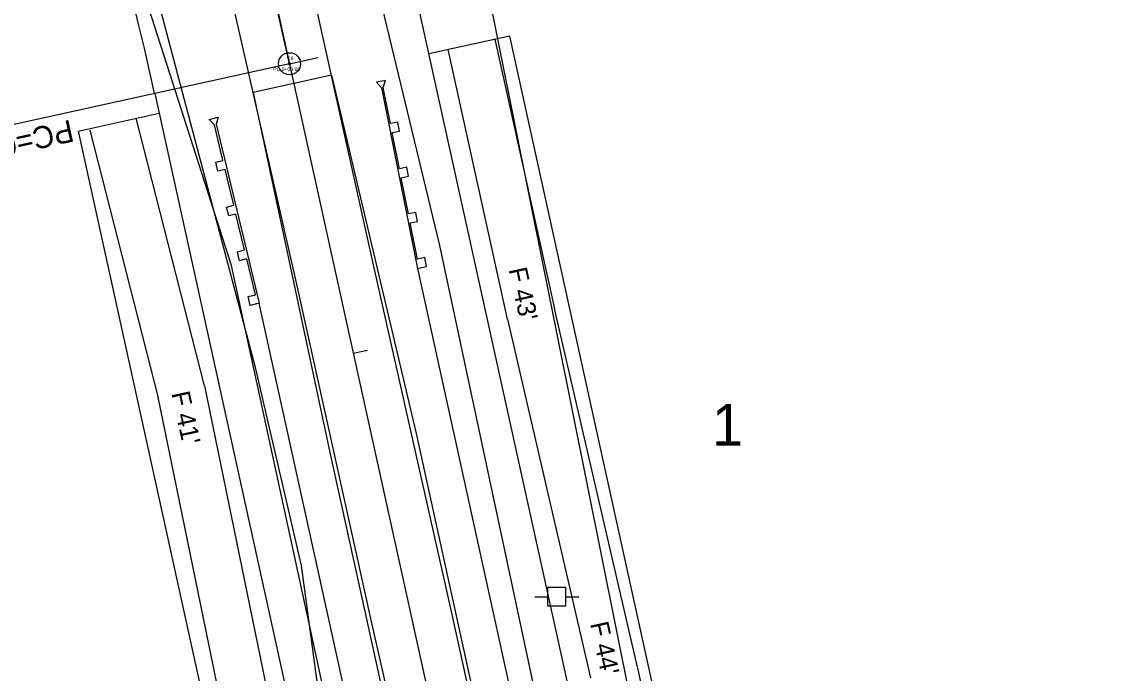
# Model space of a CAD drawing. Extents: x 2519952 to 2531965, y 848341 to 887632.
# Drawn here: x 2524114.7 to 2524412.5, y 857252 to 857428.8 of the extents above; entities that cross this region are included whole.
import ezdxf

# ---------------------------------------------------------------- set-up
doc = ezdxf.new("R2010")
doc.units = 0
for name, color, linetype in [('RD_EV_JW', 7, 'Continuous'), ('RD_EX_DV_Prop', 7, 'Continuous'), ('RD_EX_DV_TX_Prop', 7, 'Continuous'), ('RD_EX_Road', 7, 'Continuous'), ('RD_EX_RW', 7, 'Continuous'), ('RD_EX_UT', 7, 'Continuous'), ('RD_EX_VEG', 7, 'Continuous'), ('RD_HC_Cl', 7, 'Continuous'), ('RD_HC_Data', 7, 'Continuous'), ('RD_HC_Data_Tic', 7, 'Continuous'), ('RD_HC_Survey_txCode', 7, 'Continuous'), ('RD_HC_txCode', 7, 'Continuous'), ('RD_PD_CstnLmt', 7, 'Continuous'), ('RD_PD_DR_ErosCtrl', 7, 'Continuous'), ('RD_PD_Final_TrvlWay', 7, 'Continuous'), ('RD_PD_GR', 7, 'Continuous'), ('RD_PD_RW', 7, 'Continuous'), ('RD_PD_TX_CstnLmt', 7, 'Continuous'), ('RD_SMD_Locator', 7, 'Continuous')]:
    doc.layers.add(name, color=color, linetype=linetype)

# ---------------------------------------------------------------- blocks, each defined once
blk = doc.blocks.new('TYPET1')
at = {"layer": 'RD_PD_GR'}
blk.add_lwpolyline([(49.99, 1), (0, 0), (-0.05, 2.5), (2.45, 2.55), (2.49, 0.54), (12.49, 0.74), (12.45, 2.75), (14.95, 2.8), (14.99, 0.79), (24.99, 0.99), (24.95, 3), (27.44, 3.05), (27.48, 1.04), (37.48, 1.24), (37.44, 3.25), (39.94, 3.3), (39.98, 1.29), (49.98, 1.49), (51.69, 2.53), (51.74, 0.03)], close=True, dxfattribs=at)

msp = doc.modelspace()

# ---------------------------------------------------------------- linework, layer by layer
at = {"layer": 'RD_EV_JW'}
for points in [[(2524241.25, 857057.8), (2524220.66, 857072.8), (2524210.63, 857133.54), (2524190.68, 857281.24), (2524178.18, 857334.96), (2524155.01, 857422.39), (2524137.68, 857488.01), (2524120.9, 857534.64), (2524063.74, 857650.68), (2524019.29, 857616.94), (2523974.51, 857570.75)], [(2524241.25, 857057.8), (2524288.29, 857072.98), (2524302, 857102.41), (2524282.93, 857160.32), (2524257.89, 857229.33), (2524228.28, 857368.09), (2524210.76, 857440.65), (2524188.72, 857541.07), (2524178.8, 857585.79), (2524207.91, 857589.59), (2524237.38, 857595.52)]]:
    msp.add_lwpolyline(points, dxfattribs=at)
at = {"layer": 'RD_EX_DV_Prop'}
for p, q in [((2524157.87, 857726.04), (2524273.61, 857200.43)), ((2524150.8, 857409.4), (2524200.37, 857184.3))]:
    msp.add_line(p, q, dxfattribs=at)
msp.add_arc((2523254.83, 857212.11), 917.43, 12.4185, 62.13074, dxfattribs=at)
at = {"layer": 'RD_EX_Road'}
for p, q in [((2524189.57, 857356.82), (2524164.73, 857466.22)), ((2524210.63, 857361.28), (2524187.69, 857464.39)), ((2524231.43, 857268.69), (2524210.63, 857361.28)), ((2524210.1, 857264.4), (2524189.57, 857356.82)), ((2524251.32, 857178.56), (2524231.43, 857268.69)), ((2524230.4, 857173.95), (2524210.1, 857264.4))]:
    msp.add_line(p, q, dxfattribs=at)
at = {"layer": 'RD_EX_RW'}
for p, q in [((2524157.87, 857726.04), (2524273.61, 857200.42)), ((2524150.8, 857409.4), (2524200.37, 857184.3))]:
    msp.add_line(p, q, dxfattribs=at)
msp.add_arc((2523254.83, 857212.11), 917.43, 12.41849, 62.13076, dxfattribs=at)
at = {"layer": 'RD_EX_UT'}
for p, q in [((2524262.48, 857275.27), (2524257.48, 857275.27)), ((2524257.48, 857275.27), (2524257.48, 857270.27)), ((2524262.48, 857270.27), (2524262.48, 857275.27)), ((2524254.05, 857272.71), (2524257.52, 857272.71)), ((2524262.41, 857272.71), (2524266.05, 857272.71)), ((2524257.48, 857270.27), (2524262.48, 857270.27))]:
    msp.add_line(p, q, dxfattribs=at)
at = {"layer": 'RD_EX_VEG'}
for points in [[(2524305.71, 857130.78), (2524291.95, 857185.88), (2524213.1, 857577.99), (2524167.19, 857800.01)], [(2524229.89, 857081.83), (2524212.94, 857172.34), (2524171.7, 857362.72), (2524119.6, 857524.81)]]:
    msp.add_lwpolyline(points, dxfattribs=at)
at = {"layer": 'RD_HC_Cl'}
msp.add_line((2524121.25, 857717.97), (2524677.84, 855190.33), dxfattribs=at)
msp.add_arc((2523254.83, 857212.11), 954.93, 12.41849, 62.13076, dxfattribs=at)
at = {"layer": 'RD_HC_Data'}
msp.add_line((2524187.42, 857417.47), (2524077.77, 857393.32), dxfattribs=at)
for radius in [3, 0.282]:
    msp.add_circle((2524187.42, 857417.47), radius, dxfattribs=at)
at = {"layer": 'RD_HC_Data_Tic'}
for p, q in [((2524187.42, 857417.47), (2524195.23, 857419.19)), ((2524187.42, 857417.47), (2524179.61, 857415.75)), ((2524204.73, 857338.85), (2524208.64, 857339.71))]:
    msp.add_line(p, q, dxfattribs=at)
at = {"layer": 'RD_PD_CstnLmt'}
for p, q in [((2524246.67, 857348.09), (2524230.55, 857421.33)), ((2524164.34, 857329.96), (2524145.77, 857402.66)), ((2524246.67, 857348.09), (2524269.22, 857250.66)), ((2524164.34, 857329.96), (2524184.43, 857231.99))]:
    msp.add_line(p, q, dxfattribs=at)
at = {"layer": 'RD_PD_DR_ErosCtrl'}
for p, q in [((2524243.24, 857424.13), (2524259.37, 857350.88)), ((2524133.18, 857399.45), (2524151.75, 857326.74)), ((2524259.34, 857351.02), (2524281.89, 857253.59)), ((2524151.61, 857327.35), (2524171.7, 857229.37)), ((2524281.92, 857253.43), (2524303.29, 857155.74))]:
    msp.add_line(p, q, dxfattribs=at)
at = {"layer": 'RD_PD_Final_TrvlWay'}
for p, q in [((2524198.82, 857414.35), (2524177.57, 857409.67)), ((2524198.82, 857414.35), (2524221.83, 857317.02)), ((2524177.57, 857409.67), (2524198.39, 857311.86)), ((2524221.83, 857317.02), (2524496.02, 856071.85)), ((2524198.39, 857311.86), (2524472.58, 856066.69))]:
    msp.add_line(p, q, dxfattribs=at)
at = {"layer": 'RD_PD_GR'}
for p, q in [((2524222.18, 857361.9), (2524270.57, 857142.16)), ((2524227.6, 857132.7), (2524179.21, 857352.43))]:
    msp.add_line(p, q, dxfattribs=at)
at = {"layer": 'RD_PD_RW'}
for p, q in [((2524247.2, 857425), (2524225.23, 857420.16)), ((2524247.2, 857425), (2524295.59, 857205.26)), ((2524130.01, 857399.19), (2524151.98, 857404.03)), ((2524130.01, 857399.19), (2524178.39, 857179.46))]:
    msp.add_line(p, q, dxfattribs=at)
at = {"layer": 'RD_SMD_Locator'}
for centre in [(2524155.01, 857422.39), (2524187.42, 857417.47), (2524228.28, 857368.09), (2524171.7, 857362.72), (2524210.63, 857361.28), (2524189.57, 857356.82), (2524178.18, 857334.96), (2524190.68, 857281.24), (2524231.43, 857268.69), (2524210.1, 857264.4)]:
    msp.add_circle(centre, 0.001, dxfattribs=at)

# ---------------------------------------------------------------- block references
at = {"layer": 'RD_PD_GR', "yscale": -1.0000000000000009, "rotation": 102.41844434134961}
msp.add_blockref('TYPET1', (2524222.18, 857361.9), dxfattribs=at)
at = {"layer": 'RD_PD_GR', "rotation": 102.41857536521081}
msp.add_blockref('TYPET1', (2524179.21, 857352.43), dxfattribs=at)

# ---------------------------------------------------------------- texts
at = {"layer": 'RD_EX_DV_TX_Prop'}
msp.add_text('1', height=11.32, dxfattribs=at).set_placement((2524302.18, 857313.74))
at = {"layer": 'RD_HC_Survey_txCode'}
msp.add_text('PC=0+00.00', height=6, rotation=192.4185, dxfattribs=at).set_placement((2524127.98, 857402.33))
at = {"layer": 'RD_HC_txCode'}
for s, p in [('16', (2524186.95, 857418.47)), ('PC 0+00.00', (2524182.99, 857415.47))]:
    msp.add_text(s, height=1, dxfattribs=at).set_placement(p)
at = {"layer": 'RD_PD_CstnLmt'}
msp.add_text("F 41'", height=5, rotation=282.4185, dxfattribs=at).set_placement((2524155.28, 857327.96))
at = {"layer": 'RD_PD_TX_CstnLmt'}
for s, p in [("F 43'", (2524246.91, 857361.62)), ("F 44'", (2524269.04, 857265.4))]:
    msp.add_text(s, height=5, rotation=282.4185, dxfattribs=at).set_placement(p)

doc.saveas('drawing.dxf')
